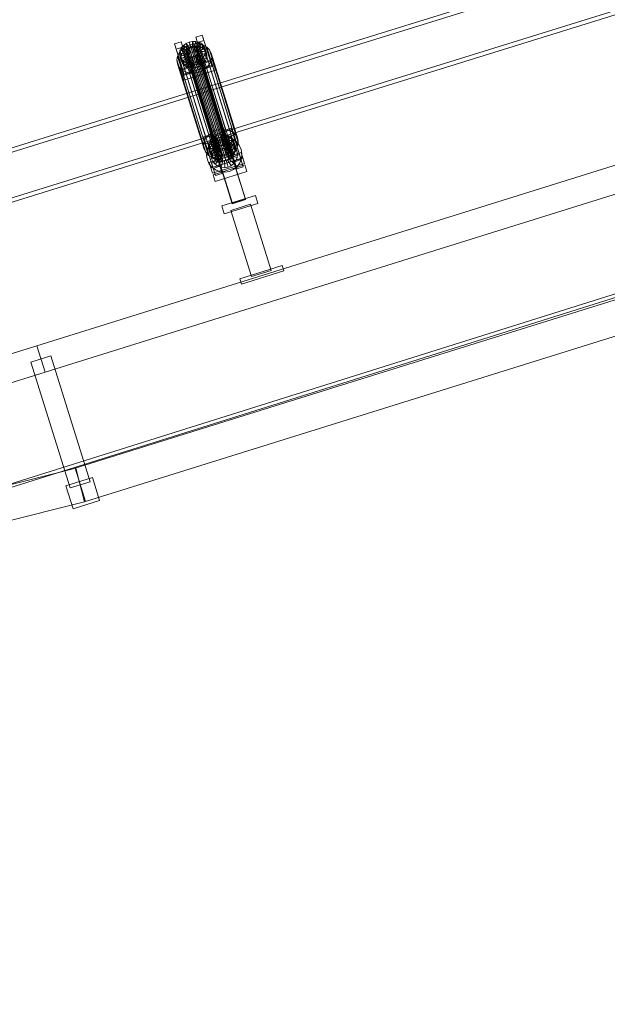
# Model space of a CAD drawing. Header units: millimetres. Extents: x -4395 to 65662, y -65530 to 6847.
# Tile 795 of 1034: x 17024 to 17871, y -67 to 1353. Entities that reach past the tile are written whole.
import ezdxf

# ---------------------------------------------------------------- set-up
doc = ezdxf.new("R2010")
doc.units = ezdxf.units.MM
doc.layers.add('COTAS_P', color=1, linetype='Continuous', lineweight=0)
doc.layers.add('lateral_C02', color=7, linetype='Continuous', lineweight=0)
doc.dimstyles.new('R19_100', dxfattribs={"dimtxt": 250, "dimasz": 150, "dimexe": 150, "dimexo": 80, "dimgap": 100, "dimtad": 1, "dimtih": 1, "dimtoh": 1, "dimdsep": 46, "dimcen": 0.09, "dimadec": 0, "dimazin": 0, "dimtfac": 1, "dimtdec": 4, "dimtofl": 0, "dimtmove": 0, "dimatfit": 3, "dimfxl": 1, "dimtolj": 1, "dimtzin": 0, "dimarcsym": 0})

# ---------------------------------------------------------------- blocks, each defined once
blk = doc.blocks.new('DIM_R33_4')
at = {"layer": 'COTAS_P'}
for p, q in [((15248.4, 1279.1), (24311.8, 4109.1)), ((24311.8, 4109.1), (24155.2, 4107.3)), ((24311.8, 4109.1), (24182.1, 4021.4)), ((24580.1, 3250), (24311.8, 4109.1)), ((15248.4, 1279.1), (15378.1, 1366.8)), ((15248.4, 1279.1), (15405, 1280.8)), ((15516.6, 420), (15248.4, 1279.1))]:
    blk.add_line(p, q, dxfattribs=at)
blk.add_text('9495 P', height=250, rotation=17.3406, dxfattribs=at).set_placement((19750.3, 2789.5))
blk = doc.blocks.new('DIM_R33_30')
at = {"layer": 'COTAS_P'}
for p, q in [((112.7, 0), (112.7, -2500)), ((65298.1, 0), (65298.1, -2500)), ((112.7, -2500), (262.7, -2455)), ((65298.1, -2500), (65148.1, -2455)), ((112.7, -2500), (65298.1, -2500)), ((112.7, -2500), (262.7, -2545)), ((65298.1, -2500), (65148.1, -2545))]:
    blk.add_line(p, q, dxfattribs=at)
blk.add_text('65185.39 P', height=250, dxfattribs=at).set_placement((32705.4, -2400))

msp = doc.modelspace()

# ---------------------------------------------------------------- linework, layer by layer
at = {"layer": 'lateral_C02'}
for p, q in [((15575.415, 232.817), (24634.01, 3078.273)), ((15576.913, 228.047), (24635.508, 3073.503)), ((18224.729, 1544.304), (17288.772, 1253.81)), ((17290.55, 1248.079), (18226.507, 1538.574)), ((17309.174, 1188.074), (18245.131, 1478.568)), ((18246.91, 1472.838), (17310.953, 1182.344)), ((17246.899, 1317.716), (17256.444, 1320.696)), ((17256.444, 1320.696), (17258.825, 1313.027)), ((17268.195, 1283.174), (17256.444, 1320.696)), ((17263.558, 1318.328), (17268.094, 1320.3)), ((17268.094, 1320.3), (17272.946, 1321.26)), ((17270.542, 1312.483), (17268.094, 1320.3)), ((17268.094, 1320.3), (17270.134, 1313.727)), ((17272.84, 1312.937), (17272.946, 1321.26)), ((17272.946, 1321.26), (17277.785, 1321.142)), ((17272.946, 1321.26), (17274.986, 1314.686)), ((17275.132, 1312.882), (17277.785, 1321.142)), ((17277.262, 1312.319), (17282.28, 1319.954)), ((17277.444, 1327.253), (17286.99, 1330.234)), ((17279.825, 1319.584), (17277.444, 1327.253)), ((17277.444, 1327.253), (17289.195, 1289.731)), ((17277.785, 1321.142), (17282.28, 1319.954)), ((17277.785, 1321.142), (17279.825, 1314.568)), ((17289.37, 1322.565), (17279.825, 1319.584)), ((17282.28, 1319.954), (17286.126, 1317.778)), ((17282.28, 1319.954), (17284.321, 1313.381)), ((17286.99, 1330.234), (17289.37, 1322.565)), ((17298.74, 1292.711), (17286.99, 1330.234)), ((17289.37, 1322.565), (17301.121, 1285.042)), ((17249.279, 1310.047), (17246.899, 1317.716)), ((17246.899, 1317.716), (17258.649, 1280.193)), ((17258.825, 1313.027), (17249.279, 1310.047)), ((17261.03, 1272.524), (17249.279, 1310.047)), ((17253.924, 1305.37), (17257.957, 1310.093)), ((17254.023, 1303.822), (17254.713, 1307.97)), ((17254.713, 1307.97), (17256.631, 1311.946)), ((17264.203, 1306.642), (17254.713, 1307.97)), ((17254.713, 1307.97), (17256.753, 1301.396)), ((17256.631, 1311.946), (17259.648, 1315.479)), ((17265.112, 1308.526), (17256.631, 1311.946)), ((17256.631, 1311.946), (17258.672, 1305.372)), ((17257.957, 1310.093), (17263.184, 1313.902)), ((17257.957, 1310.093), (17296.212, 1186.838)), ((17261.689, 1308.905), (17258.672, 1305.372)), ((17258.825, 1313.027), (17270.575, 1275.505)), ((17259.648, 1315.479), (17263.558, 1318.328)), ((17266.541, 1310.199), (17259.648, 1315.479)), ((17259.648, 1315.479), (17261.689, 1308.905)), ((17265.598, 1311.755), (17261.689, 1308.905)), ((17261.689, 1308.905), (17268.582, 1303.626)), ((17263.184, 1313.902), (17269.247, 1316.538)), ((17263.184, 1313.902), (17301.439, 1190.648)), ((17263.536, 1305.773), (17263.863, 1307.738)), ((17263.814, 1303.861), (17263.536, 1305.773)), ((17263.536, 1305.773), (17307.912, 1162.798)), ((17268.393, 1311.549), (17263.558, 1318.328)), ((17263.558, 1318.328), (17265.598, 1311.755)), ((17263.863, 1307.738), (17264.772, 1309.621)), ((17263.863, 1307.738), (17308.239, 1164.762)), ((17264.203, 1306.642), (17263.876, 1304.677)), ((17265.112, 1308.526), (17264.203, 1306.642)), ((17266.243, 1300.069), (17264.203, 1306.642)), ((17264.772, 1309.621), (17266.201, 1311.295)), ((17264.772, 1309.621), (17309.148, 1166.646)), ((17266.541, 1310.199), (17265.112, 1308.526)), ((17267.152, 1301.952), (17265.112, 1308.526)), ((17270.134, 1313.727), (17265.598, 1311.755)), ((17265.598, 1311.755), (17270.433, 1304.975)), ((17266.201, 1311.295), (17268.053, 1312.645)), ((17266.201, 1311.295), (17310.577, 1168.319)), ((17268.393, 1311.549), (17266.541, 1310.199)), ((17268.582, 1303.626), (17266.541, 1310.199)), ((17268.053, 1312.645), (17270.202, 1313.579)), ((17268.053, 1312.645), (17312.429, 1169.669)), ((17270.542, 1312.483), (17268.393, 1311.549)), ((17270.433, 1304.975), (17268.393, 1311.549)), ((17269.247, 1316.538), (17275.734, 1317.821)), ((17269.247, 1316.538), (17307.502, 1193.284)), ((17274.986, 1314.686), (17270.134, 1313.727)), ((17270.134, 1313.727), (17272.582, 1305.909)), ((17270.202, 1313.579), (17272.5, 1314.033)), ((17270.202, 1313.579), (17314.577, 1170.603)), ((17270.433, 1304.975), (17272.582, 1305.909)), ((17272.84, 1312.937), (17270.542, 1312.483)), ((17272.582, 1305.909), (17270.542, 1312.483)), ((17272.5, 1314.033), (17274.792, 1313.977)), ((17272.5, 1314.033), (17316.876, 1171.058)), ((17272.582, 1305.909), (17274.88, 1306.364)), ((17275.132, 1312.882), (17272.84, 1312.937)), ((17274.88, 1306.364), (17272.84, 1312.937)), ((17274.792, 1313.977), (17276.922, 1313.415)), ((17274.792, 1313.977), (17319.168, 1171.002)), ((17274.986, 1314.686), (17274.88, 1306.364)), ((17274.88, 1306.364), (17277.172, 1306.308)), ((17279.825, 1314.568), (17274.986, 1314.686)), ((17277.262, 1312.319), (17275.132, 1312.882)), ((17277.172, 1306.308), (17275.132, 1312.882)), ((17275.734, 1317.821), (17282.203, 1317.663)), ((17275.734, 1317.821), (17313.989, 1194.567)), ((17276.922, 1313.415), (17278.743, 1312.384)), ((17276.922, 1313.415), (17321.297, 1170.439)), ((17279.825, 1314.568), (17277.172, 1306.308)), ((17277.172, 1306.308), (17279.302, 1305.746)), ((17279.083, 1311.288), (17277.262, 1312.319)), ((17279.302, 1305.746), (17277.262, 1312.319)), ((17278.743, 1312.384), (17280.133, 1310.955)), ((17278.743, 1312.384), (17323.119, 1169.409)), ((17279.083, 1311.288), (17286.126, 1317.778)), ((17280.473, 1309.859), (17279.083, 1311.288)), ((17281.123, 1304.715), (17279.083, 1311.288)), ((17284.321, 1313.381), (17279.302, 1305.746)), ((17279.302, 1305.746), (17281.123, 1304.715)), ((17291.575, 1282.062), (17279.825, 1319.584)), ((17284.321, 1313.381), (17279.825, 1314.568)), ((17280.133, 1310.955), (17280.996, 1309.226)), ((17280.133, 1310.955), (17324.508, 1167.98)), ((17280.473, 1309.859), (17289.059, 1314.762)), ((17281.336, 1308.13), (17280.473, 1309.859)), ((17282.513, 1303.286), (17280.473, 1309.859)), ((17281.273, 1307.313), (17280.946, 1305.348)), ((17280.996, 1309.226), (17281.273, 1307.313)), ((17325.371, 1166.25), (17280.996, 1309.226)), ((17288.166, 1311.205), (17281.123, 1304.715)), ((17281.273, 1307.313), (17325.649, 1164.338)), ((17281.286, 1304.253), (17281.613, 1306.218)), ((17290.881, 1311.11), (17281.336, 1308.13)), ((17281.336, 1308.13), (17283.376, 1301.556)), ((17281.613, 1306.218), (17281.336, 1308.13)), ((17281.613, 1306.218), (17291.467, 1307.073)), ((17283.654, 1299.644), (17281.613, 1306.218)), ((17282.203, 1317.663), (17288.213, 1316.076)), ((17282.203, 1317.663), (17320.458, 1194.409)), ((17291.1, 1308.188), (17282.513, 1303.286)), ((17288.166, 1311.205), (17284.321, 1313.381)), ((17286.126, 1317.778), (17289.059, 1314.762)), ((17286.126, 1317.778), (17288.166, 1311.205)), ((17291.1, 1308.188), (17288.166, 1311.205)), ((17288.213, 1316.076), (17293.353, 1313.167)), ((17288.213, 1316.076), (17326.467, 1192.821)), ((17289.059, 1314.762), (17290.881, 1311.11)), ((17289.059, 1314.762), (17291.1, 1308.188)), ((17291.467, 1307.073), (17290.777, 1302.925)), ((17292.922, 1304.537), (17290.881, 1311.11)), ((17290.881, 1311.11), (17291.467, 1307.073)), ((17292.922, 1304.537), (17291.1, 1308.188)), ((17291.467, 1307.073), (17293.507, 1300.5)), ((17293.353, 1313.167), (17297.275, 1309.134)), ((17293.353, 1313.167), (17331.608, 1189.912)), ((17297.275, 1309.134), (17299.711, 1304.253)), ((17297.275, 1309.134), (17335.53, 1185.88)), ((17250.436, 1294.509), (17251.359, 1300.054)), ((17251.22, 1289.112), (17250.436, 1294.509)), ((17250.436, 1294.509), (17288.691, 1171.255)), ((17251.359, 1300.054), (17253.924, 1305.37)), ((17251.359, 1300.054), (17289.614, 1176.8)), ((17253.924, 1305.37), (17292.179, 1182.115)), ((17263.876, 1304.677), (17254.023, 1303.822)), ((17254.023, 1303.822), (17256.063, 1297.248)), ((17254.608, 1299.785), (17254.023, 1303.822)), ((17264.154, 1302.765), (17254.608, 1299.785)), ((17254.608, 1299.785), (17256.649, 1293.211)), ((17256.43, 1296.133), (17254.608, 1299.785)), ((17255.296, 1280.863), (17301.114, 1295.169)), ((17256.753, 1301.396), (17256.063, 1297.248)), ((17256.063, 1297.248), (17265.917, 1298.104)), ((17256.063, 1297.248), (17256.649, 1293.211)), ((17265.017, 1301.036), (17256.43, 1296.133)), ((17256.43, 1296.133), (17258.47, 1289.56)), ((17259.364, 1293.117), (17256.43, 1296.133)), ((17256.649, 1293.211), (17266.194, 1296.191)), ((17256.649, 1293.211), (17258.47, 1289.56)), ((17258.672, 1305.372), (17256.753, 1301.396)), ((17256.753, 1301.396), (17266.243, 1300.069)), ((17258.47, 1289.56), (17267.057, 1294.462)), ((17258.672, 1305.372), (17267.152, 1301.952)), ((17266.406, 1299.607), (17259.364, 1293.117)), ((17259.364, 1293.117), (17261.404, 1286.543)), ((17263.209, 1290.941), (17259.364, 1293.117)), ((17261.404, 1286.543), (17268.447, 1293.033)), ((17268.228, 1298.576), (17263.209, 1290.941)), ((17264.677, 1302.131), (17263.814, 1303.861)), ((17263.814, 1303.861), (17308.189, 1160.885)), ((17265.917, 1298.104), (17263.876, 1304.677)), ((17263.876, 1304.677), (17264.154, 1302.765)), ((17266.194, 1296.191), (17264.154, 1302.765)), ((17264.154, 1302.765), (17265.017, 1301.036)), ((17266.066, 1300.702), (17264.677, 1302.131)), ((17264.677, 1302.131), (17309.052, 1159.156)), ((17267.057, 1294.462), (17265.017, 1301.036)), ((17265.017, 1301.036), (17266.406, 1299.607)), ((17265.25, 1284.367), (17270.268, 1292.002)), ((17265.917, 1298.104), (17266.243, 1300.069)), ((17266.194, 1296.191), (17265.917, 1298.104)), ((17267.888, 1299.671), (17266.066, 1300.702)), ((17266.066, 1300.702), (17310.442, 1157.727)), ((17267.057, 1294.462), (17266.194, 1296.191)), ((17266.243, 1300.069), (17267.152, 1301.952)), ((17268.447, 1293.033), (17266.406, 1299.607)), ((17266.406, 1299.607), (17268.228, 1298.576)), ((17268.447, 1293.033), (17267.057, 1294.462)), ((17267.152, 1301.952), (17268.582, 1303.626)), ((17270.357, 1298.013), (17267.705, 1289.753)), ((17270.017, 1299.109), (17267.888, 1299.671)), ((17267.888, 1299.671), (17312.263, 1156.696)), ((17270.268, 1292.002), (17268.228, 1298.576)), ((17268.228, 1298.576), (17270.357, 1298.013)), ((17270.268, 1292.002), (17268.447, 1293.033)), ((17268.582, 1303.626), (17270.433, 1304.975)), ((17269.745, 1283.18), (17272.398, 1291.44)), ((17272.309, 1299.053), (17270.017, 1299.109)), ((17270.017, 1299.109), (17314.393, 1156.134)), ((17272.398, 1291.44), (17270.268, 1292.002)), ((17272.398, 1291.44), (17270.357, 1298.013)), ((17270.357, 1298.013), (17272.649, 1297.957)), ((17274.608, 1299.508), (17272.309, 1299.053)), ((17272.309, 1299.053), (17316.685, 1156.078)), ((17274.69, 1291.384), (17272.398, 1291.44)), ((17272.649, 1297.957), (17272.544, 1289.635)), ((17272.649, 1297.957), (17274.948, 1298.412)), ((17274.69, 1291.384), (17272.649, 1297.957)), ((17276.756, 1300.442), (17274.608, 1299.508)), ((17274.608, 1299.508), (17318.983, 1156.532)), ((17276.988, 1291.838), (17274.69, 1291.384)), ((17274.948, 1298.412), (17277.096, 1299.346)), ((17274.948, 1298.412), (17277.396, 1290.595)), ((17276.988, 1291.838), (17274.948, 1298.412)), ((17278.608, 1301.791), (17276.756, 1300.442)), ((17276.756, 1300.442), (17321.132, 1157.466)), ((17279.137, 1292.772), (17276.988, 1291.838)), ((17279.436, 1284.021), (17276.988, 1291.838)), ((17277.096, 1299.346), (17278.948, 1300.696)), ((17277.096, 1299.346), (17281.932, 1292.567)), ((17279.137, 1292.772), (17277.096, 1299.346)), ((17281.932, 1292.567), (17277.396, 1290.595)), ((17280.037, 1303.465), (17278.608, 1301.791)), ((17278.608, 1301.791), (17322.984, 1158.816)), ((17278.948, 1300.696), (17280.377, 1302.369)), ((17278.948, 1300.696), (17285.841, 1295.416)), ((17280.989, 1294.122), (17278.948, 1300.696)), ((17280.989, 1294.122), (17279.137, 1292.772)), ((17283.972, 1285.993), (17279.137, 1292.772)), ((17280.946, 1305.348), (17280.037, 1303.465)), ((17280.037, 1303.465), (17324.413, 1160.49)), ((17280.377, 1302.369), (17281.286, 1304.253)), ((17280.377, 1302.369), (17288.858, 1298.949)), ((17282.418, 1295.796), (17280.377, 1302.369)), ((17280.946, 1305.348), (17325.322, 1162.373)), ((17282.418, 1295.796), (17280.989, 1294.122)), ((17287.881, 1288.843), (17280.989, 1294.122)), ((17281.123, 1304.715), (17282.513, 1303.286)), ((17281.286, 1304.253), (17290.777, 1302.925)), ((17283.327, 1297.679), (17281.286, 1304.253)), ((17285.841, 1295.416), (17281.932, 1292.567)), ((17281.932, 1292.567), (17283.972, 1285.993)), ((17283.327, 1297.679), (17282.418, 1295.796)), ((17290.898, 1292.376), (17282.418, 1295.796)), ((17282.513, 1303.286), (17283.376, 1301.556)), ((17283.654, 1299.644), (17283.327, 1297.679)), ((17292.817, 1296.352), (17283.327, 1297.679)), ((17283.376, 1301.556), (17292.922, 1304.537)), ((17283.376, 1301.556), (17283.654, 1299.644)), ((17293.507, 1300.5), (17283.654, 1299.644)), ((17288.858, 1298.949), (17285.841, 1295.416)), ((17285.841, 1295.416), (17287.881, 1288.843)), ((17287.881, 1288.843), (17290.898, 1292.376)), ((17290.777, 1302.925), (17288.858, 1298.949)), ((17288.858, 1298.949), (17290.898, 1292.376)), ((17298.74, 1292.711), (17289.195, 1289.731)), ((17290.777, 1302.925), (17292.817, 1296.352)), ((17290.898, 1292.376), (17292.817, 1296.352)), ((17292.817, 1296.352), (17293.507, 1300.5)), ((17293.507, 1300.5), (17292.922, 1304.537)), ((17299.571, 1293.311), (17297.006, 1287.996)), ((17301.121, 1285.042), (17298.74, 1292.711)), ((17300.494, 1298.856), (17299.571, 1293.311)), ((17299.571, 1293.311), (17337.826, 1170.057)), ((17299.711, 1304.253), (17300.494, 1298.856)), ((17337.965, 1180.999), (17299.711, 1304.253)), ((17300.494, 1298.856), (17338.749, 1175.602)), ((17301.114, 1295.169), (17303.495, 1287.5)), ((17303.563, 1287.352), (17301.114, 1295.169)), ((17253.655, 1284.231), (17251.22, 1289.112)), ((17251.22, 1289.112), (17289.474, 1165.858)), ((17257.577, 1280.199), (17253.655, 1284.231)), ((17253.655, 1284.231), (17291.91, 1160.977)), ((17257.676, 1273.193), (17255.296, 1280.863)), ((17255.296, 1280.863), (17257.744, 1273.045)), ((17262.718, 1277.29), (17257.577, 1280.199)), ((17257.577, 1280.199), (17295.832, 1156.944)), ((17303.495, 1287.5), (17257.676, 1273.193)), ((17303.563, 1287.352), (17257.744, 1273.045)), ((17258.47, 1289.56), (17261.404, 1286.543)), ((17268.195, 1283.174), (17258.649, 1280.193)), ((17258.649, 1280.193), (17261.03, 1272.524)), ((17260.124, 1265.376), (17305.943, 1279.683)), ((17261.404, 1286.543), (17265.25, 1284.367)), ((17268.727, 1275.702), (17262.718, 1277.29)), ((17262.718, 1277.29), (17300.972, 1154.035)), ((17263.209, 1290.941), (17265.25, 1284.367)), ((17267.705, 1289.753), (17263.209, 1290.941)), ((17265.25, 1284.367), (17269.745, 1283.18)), ((17267.705, 1289.753), (17269.745, 1283.18)), ((17272.544, 1289.635), (17267.705, 1289.753)), ((17270.575, 1275.505), (17268.195, 1283.174)), ((17269.745, 1283.18), (17274.584, 1283.062)), ((17269.812, 1281.322), (17288.903, 1287.283)), ((17269.888, 1281.079), (17269.812, 1281.322)), ((17330.205, 1087.917), (17269.812, 1281.322)), ((17288.979, 1287.04), (17269.888, 1281.079)), ((17330.281, 1087.674), (17269.888, 1281.079)), ((17277.396, 1290.595), (17272.544, 1289.635)), ((17272.544, 1289.635), (17274.584, 1283.062)), ((17274.584, 1283.062), (17274.69, 1291.384)), ((17274.584, 1283.062), (17279.436, 1284.021)), ((17277.396, 1290.595), (17279.436, 1284.021)), ((17279.436, 1284.021), (17283.972, 1285.993)), ((17287.747, 1279.463), (17281.683, 1276.827)), ((17283.972, 1285.993), (17287.881, 1288.843)), ((17292.973, 1283.272), (17287.747, 1279.463)), ((17287.747, 1279.463), (17326.001, 1156.208)), ((17288.903, 1287.283), (17288.979, 1287.04)), ((17349.296, 1093.879), (17288.903, 1287.283)), ((17288.979, 1287.04), (17349.372, 1093.635)), ((17289.195, 1289.731), (17291.575, 1282.062)), ((17291.575, 1282.062), (17301.121, 1285.042)), ((17297.006, 1287.996), (17292.973, 1283.272)), ((17292.973, 1283.272), (17331.228, 1160.018)), ((17297.006, 1287.996), (17335.261, 1164.741)), ((17303.495, 1287.5), (17305.943, 1279.683)), ((17305.943, 1279.683), (17303.563, 1287.352)), ((17260.124, 1265.376), (17257.676, 1273.193)), ((17257.744, 1273.045), (17260.124, 1265.376)), ((17261.03, 1272.524), (17270.575, 1275.505)), ((17275.196, 1275.544), (17268.727, 1275.702)), ((17268.727, 1275.702), (17306.982, 1152.447)), ((17281.683, 1276.827), (17275.196, 1275.544)), ((17275.196, 1275.544), (17313.451, 1152.29)), ((17281.683, 1276.827), (17319.938, 1153.573)), ((17288.772, 1253.81), (16352.815, 963.315)), ((17309.174, 1188.074), (17288.772, 1253.81)), ((17288.772, 1253.81), (17290.55, 1248.079)), ((16354.593, 957.585), (17290.55, 1248.079)), ((17048.368, 882.564), (18193.828, 1240.226)), ((17290.55, 1248.079), (17310.953, 1182.344)), ((17060.29, 844.382), (18205.75, 1202.044)), ((17307.502, 1193.284), (17301.439, 1190.648)), ((17313.989, 1194.567), (17307.502, 1193.284)), ((17320.458, 1194.409), (17313.989, 1194.567)), ((17319.099, 1193.043), (17328.645, 1196.023)), ((17321.48, 1185.374), (17319.099, 1193.043)), ((17319.099, 1193.043), (17330.85, 1155.52)), ((17326.467, 1192.821), (17320.458, 1194.409)), ((17331.608, 1189.912), (17326.467, 1192.821)), ((17328.645, 1196.023), (17331.025, 1188.354)), ((17340.396, 1158.501), (17328.645, 1196.023)), ((16373.217, 897.579), (17309.174, 1188.074)), ((17310.953, 1182.344), (16374.996, 891.849)), ((17288.554, 1183.505), (17298.099, 1186.486)), ((17290.934, 1175.836), (17288.554, 1183.505)), ((17288.554, 1183.505), (17300.305, 1145.983)), ((17292.179, 1182.115), (17289.614, 1176.8)), ((17300.48, 1178.817), (17290.934, 1175.836)), ((17296.212, 1186.838), (17292.179, 1182.115)), ((17301.439, 1190.648), (17296.212, 1186.838)), ((17298.099, 1186.486), (17300.48, 1178.817)), ((17309.85, 1148.963), (17298.099, 1186.486)), ((17298.287, 1177.735), (17301.304, 1181.268)), ((17299.844, 1175.31), (17304.936, 1179.558)), ((17300.48, 1178.817), (17312.23, 1141.294)), ((17301.304, 1181.268), (17305.213, 1184.118)), ((17308.196, 1175.989), (17301.304, 1181.268)), ((17301.304, 1181.268), (17303.344, 1174.695)), ((17304.936, 1179.558), (17310.953, 1182.343)), ((17305.213, 1184.118), (17309.749, 1186.09)), ((17310.048, 1177.338), (17305.213, 1184.118)), ((17305.213, 1184.118), (17307.253, 1177.544)), ((17311.789, 1179.516), (17307.253, 1177.544)), ((17309.749, 1186.09), (17314.601, 1187.049)), ((17312.197, 1178.272), (17309.749, 1186.09)), ((17309.749, 1186.09), (17311.789, 1179.516)), ((17312.197, 1178.272), (17310.048, 1177.338)), ((17310.953, 1182.343), (17317.486, 1183.477)), ((17316.641, 1180.476), (17311.789, 1179.516)), ((17311.789, 1179.516), (17314.237, 1171.699)), ((17314.495, 1178.727), (17312.197, 1178.272)), ((17314.237, 1171.699), (17312.197, 1178.272)), ((17314.495, 1178.727), (17314.601, 1187.049)), ((17316.787, 1178.671), (17314.495, 1178.727)), ((17316.536, 1172.153), (17314.495, 1178.727)), ((17314.601, 1187.049), (17319.44, 1186.931)), ((17314.601, 1187.049), (17316.641, 1180.476)), ((17316.641, 1180.476), (17316.536, 1172.153)), ((17321.48, 1180.358), (17316.641, 1180.476)), ((17316.787, 1178.671), (17319.44, 1186.931)), ((17318.917, 1178.109), (17316.787, 1178.671)), ((17318.828, 1172.097), (17316.787, 1178.671)), ((17317.486, 1183.477), (17324.09, 1182.88)), ((17321.48, 1180.358), (17318.828, 1172.097)), ((17318.917, 1178.109), (17323.935, 1185.744)), ((17320.738, 1177.078), (17318.917, 1178.109)), ((17320.957, 1171.535), (17318.917, 1178.109)), ((17319.44, 1186.931), (17323.935, 1185.744)), ((17319.44, 1186.931), (17321.48, 1180.358)), ((17320.738, 1177.078), (17327.781, 1183.568)), ((17325.976, 1179.17), (17320.957, 1171.535)), ((17331.025, 1188.354), (17321.48, 1185.374)), ((17333.23, 1147.851), (17321.48, 1185.374)), ((17325.976, 1179.17), (17321.48, 1180.358)), ((17322.128, 1175.649), (17330.715, 1180.551)), ((17322.168, 1183.331), (17331.714, 1186.312)), ((17322.168, 1183.331), (17336.475, 1137.513)), ((17323.935, 1185.744), (17327.781, 1183.568)), ((17323.935, 1185.744), (17325.976, 1179.17)), ((17324.09, 1182.88), (17330.314, 1180.595)), ((17329.821, 1176.994), (17325.976, 1179.17)), ((17327.781, 1183.568), (17330.715, 1180.551)), ((17327.781, 1183.568), (17329.821, 1176.994)), ((17330.314, 1180.595), (17335.735, 1176.777)), ((17330.715, 1180.551), (17332.536, 1176.9)), ((17330.715, 1180.551), (17332.755, 1173.978)), ((17331.025, 1188.354), (17342.776, 1150.832)), ((17335.53, 1185.88), (17331.608, 1189.912)), ((17346.02, 1140.493), (17331.714, 1186.312)), ((17337.965, 1180.999), (17335.53, 1185.88)), ((17338.749, 1175.602), (17337.965, 1180.999)), ((17289.614, 1176.8), (17288.691, 1171.255)), ((17288.691, 1171.255), (17289.474, 1165.858)), ((17289.474, 1165.858), (17291.91, 1160.977)), ((17302.685, 1138.314), (17290.934, 1175.836)), ((17291.623, 1173.793), (17301.168, 1176.774)), ((17291.623, 1173.793), (17305.929, 1127.975)), ((17293.741, 1163.664), (17296.026, 1169.889)), ((17295.678, 1169.611), (17296.368, 1173.759)), ((17305.532, 1170.467), (17295.678, 1169.611)), ((17295.678, 1169.611), (17297.718, 1163.037)), ((17296.264, 1165.574), (17295.678, 1169.611)), ((17296.026, 1169.889), (17299.844, 1175.31)), ((17305.809, 1168.554), (17296.264, 1165.574)), ((17296.264, 1165.574), (17298.304, 1159)), ((17298.085, 1161.923), (17296.264, 1165.574)), ((17296.368, 1173.759), (17298.287, 1177.735)), ((17305.858, 1172.432), (17296.368, 1173.759)), ((17296.368, 1173.759), (17298.408, 1167.185)), ((17298.408, 1167.185), (17297.718, 1163.037)), ((17297.718, 1163.037), (17307.572, 1163.893)), ((17306.672, 1166.825), (17298.085, 1161.923)), ((17306.767, 1174.315), (17298.287, 1177.735)), ((17298.287, 1177.735), (17300.327, 1171.161)), ((17300.327, 1171.161), (17298.408, 1167.185)), ((17298.408, 1167.185), (17307.899, 1165.858)), ((17299.985, 1162.262), (17301.695, 1166.918)), ((17303.344, 1174.695), (17300.327, 1171.161)), ((17300.327, 1171.161), (17308.808, 1167.741)), ((17308.062, 1165.396), (17301.019, 1158.906)), ((17315.475, 1130.956), (17301.168, 1176.774)), ((17301.695, 1166.918), (17304.551, 1170.973)), ((17310.552, 1162.276), (17301.695, 1166.918)), ((17307.253, 1177.544), (17303.344, 1174.695)), ((17303.344, 1174.695), (17310.237, 1169.415)), ((17304.551, 1170.973), (17308.359, 1174.151)), ((17311.905, 1164.197), (17304.551, 1170.973)), ((17309.883, 1164.365), (17304.865, 1156.73)), ((17305.858, 1172.432), (17305.532, 1170.467)), ((17307.572, 1163.893), (17305.532, 1170.467)), ((17305.532, 1170.467), (17305.809, 1168.554)), ((17307.849, 1161.981), (17305.809, 1168.554)), ((17305.809, 1168.554), (17306.672, 1166.825)), ((17306.767, 1174.315), (17305.858, 1172.432)), ((17307.899, 1165.858), (17305.858, 1172.432)), ((17308.712, 1160.251), (17306.672, 1166.825)), ((17306.672, 1166.825), (17308.062, 1165.396)), ((17308.196, 1175.989), (17306.767, 1174.315)), ((17308.808, 1167.741), (17306.767, 1174.315)), ((17307.253, 1177.544), (17312.089, 1170.765)), ((17307.572, 1163.893), (17307.899, 1165.858)), ((17307.849, 1161.981), (17307.572, 1163.893)), ((17307.899, 1165.858), (17308.808, 1167.741)), ((17308.239, 1164.762), (17307.912, 1162.798)), ((17310.102, 1158.823), (17308.062, 1165.396)), ((17308.062, 1165.396), (17309.883, 1164.365)), ((17310.048, 1177.338), (17308.196, 1175.989)), ((17310.237, 1169.415), (17308.196, 1175.989)), ((17309.148, 1166.646), (17308.239, 1164.762)), ((17308.359, 1174.151), (17312.86, 1176.234)), ((17313.709, 1165.702), (17308.359, 1174.151)), ((17308.808, 1167.741), (17310.237, 1169.415)), ((17310.577, 1168.319), (17309.148, 1166.646)), ((17312.013, 1163.803), (17309.36, 1155.543)), ((17311.923, 1157.792), (17309.883, 1164.365)), ((17309.883, 1164.365), (17312.013, 1163.803)), ((17312.089, 1170.765), (17310.048, 1177.338)), ((17310.237, 1169.415), (17312.089, 1170.765)), ((17310.552, 1162.276), (17311.905, 1164.197)), ((17312.429, 1169.669), (17310.577, 1168.319)), ((17311.905, 1164.197), (17313.709, 1165.702)), ((17314.053, 1157.229), (17312.013, 1163.803)), ((17312.013, 1163.803), (17314.305, 1163.747)), ((17312.089, 1170.765), (17314.237, 1171.699)), ((17314.577, 1170.603), (17312.429, 1169.669)), ((17312.86, 1176.234), (17317.747, 1177.082)), ((17315.841, 1166.689), (17312.86, 1176.234)), ((17313.709, 1165.702), (17315.841, 1166.689)), ((17314.305, 1163.747), (17314.199, 1155.425)), ((17314.237, 1171.699), (17316.536, 1172.153)), ((17314.305, 1163.747), (17316.603, 1164.201)), ((17316.345, 1157.173), (17314.305, 1163.747)), ((17316.876, 1171.058), (17314.577, 1170.603)), ((17315.841, 1166.689), (17318.156, 1167.09)), ((17316.536, 1172.153), (17318.828, 1172.097)), ((17316.603, 1164.201), (17318.752, 1165.135)), ((17316.603, 1164.201), (17319.051, 1156.384)), ((17318.643, 1157.628), (17316.603, 1164.201)), ((17319.168, 1171.002), (17316.876, 1171.058)), ((17318.156, 1167.09), (17317.747, 1177.082)), ((17317.747, 1177.082), (17322.687, 1176.636)), ((17318.156, 1167.09), (17320.496, 1166.879)), ((17318.752, 1165.135), (17320.603, 1166.485)), ((17318.752, 1165.135), (17323.587, 1158.356)), ((17320.792, 1158.562), (17318.752, 1165.135)), ((17318.828, 1172.097), (17320.957, 1171.535)), ((17321.297, 1170.439), (17319.168, 1171.002)), ((17320.496, 1166.879), (17322.687, 1176.636)), ((17320.496, 1166.879), (17322.701, 1166.069)), ((17320.603, 1166.485), (17322.033, 1168.159)), ((17320.603, 1166.485), (17327.496, 1161.206)), ((17322.644, 1159.912), (17320.603, 1166.485)), ((17322.128, 1175.649), (17320.738, 1177.078)), ((17322.779, 1170.504), (17320.738, 1177.078)), ((17320.957, 1171.535), (17322.779, 1170.504)), ((17323.119, 1169.409), (17321.297, 1170.439)), ((17322.033, 1168.159), (17322.942, 1170.042)), ((17322.033, 1168.159), (17330.513, 1164.739)), ((17324.073, 1161.585), (17322.033, 1168.159)), ((17322.991, 1173.919), (17322.128, 1175.649)), ((17324.168, 1169.075), (17322.128, 1175.649)), ((17322.687, 1176.636), (17327.343, 1174.927)), ((17322.701, 1166.069), (17327.343, 1174.927)), ((17322.701, 1166.069), (17324.622, 1164.716)), ((17329.821, 1176.994), (17322.779, 1170.504)), ((17322.779, 1170.504), (17324.168, 1169.075)), ((17322.942, 1170.042), (17323.268, 1172.007)), ((17322.942, 1170.042), (17332.432, 1168.715)), ((17324.982, 1163.469), (17322.942, 1170.042)), ((17332.536, 1176.9), (17322.991, 1173.919)), ((17322.991, 1173.919), (17325.031, 1167.346)), ((17323.268, 1172.007), (17322.991, 1173.919)), ((17324.508, 1167.98), (17323.119, 1169.409)), ((17323.268, 1172.007), (17333.122, 1172.863)), ((17325.309, 1165.434), (17323.268, 1172.007)), ((17332.755, 1173.978), (17324.168, 1169.075)), ((17324.168, 1169.075), (17325.031, 1167.346)), ((17325.371, 1166.25), (17324.508, 1167.98)), ((17324.622, 1164.716), (17331.398, 1172.07)), ((17324.622, 1164.716), (17326.127, 1162.912)), ((17325.309, 1165.434), (17324.982, 1163.469)), ((17325.031, 1167.346), (17334.577, 1170.326)), ((17325.031, 1167.346), (17325.309, 1165.434)), ((17335.163, 1166.289), (17325.309, 1165.434)), ((17325.322, 1162.373), (17325.649, 1164.338)), ((17325.649, 1164.338), (17325.371, 1166.25)), ((17326.127, 1162.912), (17334.576, 1168.262)), ((17336.66, 1163.761), (17327.114, 1160.78)), ((17327.343, 1174.927), (17331.398, 1172.07)), ((17330.513, 1164.739), (17327.496, 1161.206)), ((17332.755, 1173.978), (17329.821, 1176.994)), ((17332.432, 1168.715), (17330.513, 1164.739)), ((17330.513, 1164.739), (17332.554, 1158.165)), ((17331.228, 1160.018), (17335.261, 1164.741)), ((17331.398, 1172.07), (17334.576, 1168.262)), ((17333.122, 1172.863), (17332.432, 1168.715)), ((17332.432, 1168.715), (17334.472, 1162.141)), ((17334.577, 1170.326), (17332.536, 1176.9)), ((17332.536, 1176.9), (17333.122, 1172.863)), ((17334.577, 1170.326), (17332.755, 1173.978)), ((17333.122, 1172.863), (17335.163, 1166.289)), ((17334.472, 1162.141), (17335.163, 1166.289)), ((17334.576, 1168.262), (17336.66, 1163.761)), ((17335.163, 1166.289), (17334.577, 1170.326)), ((17335.261, 1164.741), (17337.826, 1170.057)), ((17335.735, 1176.777), (17339.983, 1171.686)), ((17336.66, 1163.761), (17337.507, 1158.874)), ((17337.826, 1170.057), (17338.749, 1175.602)), ((17339.983, 1171.686), (17342.769, 1165.668)), ((17342.769, 1165.668), (17343.902, 1159.135)), ((17291.91, 1160.977), (17295.832, 1156.944)), ((17293.145, 1157.061), (17293.741, 1163.664)), ((17294.278, 1150.527), (17293.145, 1157.061)), ((17297.063, 1144.51), (17294.278, 1150.527)), ((17295.832, 1156.944), (17300.972, 1154.035)), ((17296.951, 1146.652), (17342.77, 1160.958)), ((17297.718, 1163.037), (17298.304, 1159)), ((17298.085, 1161.923), (17300.126, 1155.349)), ((17301.019, 1158.906), (17298.085, 1161.923)), ((17298.304, 1159), (17307.849, 1161.981)), ((17298.304, 1159), (17300.126, 1155.349)), ((17345.15, 1153.289), (17299.332, 1138.983)), ((17345.218, 1153.141), (17299.399, 1138.835)), ((17299.539, 1157.322), (17299.985, 1162.262)), ((17309.531, 1157.73), (17299.539, 1157.322)), ((17300.387, 1152.435), (17299.539, 1157.322)), ((17309.742, 1160.07), (17299.985, 1162.262)), ((17300.126, 1155.349), (17308.712, 1160.251)), ((17300.126, 1155.349), (17303.059, 1152.333)), ((17309.932, 1155.415), (17300.387, 1152.435)), ((17302.471, 1147.934), (17300.387, 1152.435)), ((17300.972, 1154.035), (17306.982, 1152.447)), ((17301.019, 1158.906), (17303.059, 1152.333)), ((17304.865, 1156.73), (17301.019, 1158.906)), ((17310.919, 1153.283), (17302.471, 1147.934)), ((17303.059, 1152.333), (17310.102, 1158.823)), ((17303.059, 1152.333), (17306.905, 1150.157)), ((17304.865, 1156.73), (17306.905, 1150.157)), ((17309.36, 1155.543), (17304.865, 1156.73)), ((17312.425, 1151.479), (17305.648, 1144.125)), ((17306.905, 1150.157), (17311.923, 1157.792)), ((17306.905, 1150.157), (17311.4, 1148.969)), ((17306.982, 1152.447), (17313.451, 1152.29)), ((17308.712, 1160.251), (17307.849, 1161.981)), ((17307.912, 1162.798), (17308.189, 1160.885)), ((17308.189, 1160.885), (17309.052, 1159.156)), ((17310.102, 1158.823), (17308.712, 1160.251)), ((17309.052, 1159.156), (17310.442, 1157.727)), ((17309.36, 1155.543), (17311.4, 1148.969)), ((17314.199, 1155.425), (17309.36, 1155.543)), ((17309.531, 1157.73), (17309.742, 1160.07)), ((17309.932, 1155.415), (17309.531, 1157.73)), ((17314.345, 1150.126), (17309.703, 1141.269)), ((17309.742, 1160.07), (17310.552, 1162.276)), ((17310.919, 1153.283), (17309.932, 1155.415)), ((17311.923, 1157.792), (17310.102, 1158.823)), ((17310.442, 1157.727), (17312.263, 1156.696)), ((17312.425, 1151.479), (17310.919, 1153.283)), ((17311.381, 1147.386), (17330.472, 1153.348)), ((17311.4, 1148.969), (17314.053, 1157.229)), ((17330.72, 1152.555), (17311.629, 1146.593)), ((17314.053, 1157.229), (17311.923, 1157.792)), ((17312.263, 1156.696), (17314.393, 1156.134)), ((17314.345, 1150.126), (17312.425, 1151.479)), ((17313.451, 1152.29), (17319.938, 1153.573)), ((17316.345, 1157.173), (17314.053, 1157.229)), ((17319.051, 1156.384), (17314.199, 1155.425)), ((17314.199, 1155.425), (17316.239, 1148.851)), ((17316.551, 1149.317), (17314.345, 1150.126)), ((17314.393, 1156.134), (17316.685, 1156.078)), ((17316.239, 1148.851), (17316.345, 1157.173)), ((17316.239, 1148.851), (17321.091, 1149.811)), ((17318.643, 1157.628), (17316.345, 1157.173)), ((17316.685, 1156.078), (17318.983, 1156.532)), ((17320.792, 1158.562), (17318.643, 1157.628)), ((17321.091, 1149.811), (17318.643, 1157.628)), ((17321.206, 1149.507), (17318.891, 1149.105)), ((17318.983, 1156.532), (17321.132, 1157.466)), ((17323.587, 1158.356), (17319.051, 1156.384)), ((17319.051, 1156.384), (17321.091, 1149.811)), ((17319.938, 1153.573), (17326.001, 1156.208)), ((17322.644, 1159.912), (17320.792, 1158.562)), ((17325.627, 1151.783), (17320.792, 1158.562)), ((17321.091, 1149.811), (17325.627, 1151.783)), ((17321.132, 1157.466), (17322.984, 1158.816)), ((17323.338, 1150.494), (17321.206, 1149.507)), ((17321.206, 1149.507), (17324.186, 1139.961)), ((17324.073, 1161.585), (17322.644, 1159.912)), ((17329.537, 1154.632), (17322.644, 1159.912)), ((17322.984, 1158.816), (17324.413, 1160.49)), ((17325.142, 1151.999), (17323.338, 1150.494)), ((17323.338, 1150.494), (17328.687, 1142.045)), ((17327.496, 1161.206), (17323.587, 1158.356)), ((17323.587, 1158.356), (17325.627, 1151.783)), ((17324.982, 1163.469), (17324.073, 1161.585)), ((17332.554, 1158.165), (17324.073, 1161.585)), ((17324.413, 1160.49), (17325.322, 1162.373)), ((17334.472, 1162.141), (17324.982, 1163.469)), ((17326.495, 1153.92), (17325.142, 1151.999)), ((17325.142, 1151.999), (17332.496, 1145.223)), ((17325.627, 1151.783), (17329.537, 1154.632)), ((17326.001, 1156.208), (17331.228, 1160.018)), ((17326.127, 1162.912), (17327.114, 1160.78)), ((17327.305, 1156.126), (17326.495, 1153.92)), ((17326.495, 1153.92), (17335.352, 1149.278)), ((17327.114, 1160.78), (17327.516, 1158.465)), ((17327.516, 1158.465), (17327.305, 1156.126)), ((17327.305, 1156.126), (17337.061, 1153.934)), ((17327.496, 1161.206), (17329.537, 1154.632)), ((17327.516, 1158.465), (17337.507, 1158.874)), ((17329.537, 1154.632), (17332.554, 1158.165)), ((17330.472, 1153.348), (17330.72, 1152.555)), ((17348.981, 1094.082), (17330.472, 1153.348)), ((17330.72, 1152.555), (17349.229, 1093.289)), ((17340.396, 1158.501), (17330.85, 1155.52)), ((17330.85, 1155.52), (17333.23, 1147.851)), ((17332.554, 1158.165), (17334.472, 1162.141)), ((17333.23, 1147.851), (17342.776, 1150.832)), ((17337.061, 1153.934), (17335.352, 1149.278)), ((17337.507, 1158.874), (17337.061, 1153.934)), ((17342.776, 1150.832), (17340.396, 1158.501)), ((17343.306, 1152.531), (17341.021, 1146.307)), ((17342.77, 1160.958), (17345.15, 1153.289)), ((17345.218, 1153.141), (17342.77, 1160.958)), ((17343.902, 1159.135), (17343.306, 1152.531)), ((17345.15, 1153.289), (17347.598, 1145.472)), ((17347.598, 1145.472), (17345.218, 1153.141)), ((17299.332, 1138.983), (17296.951, 1146.652)), ((17296.951, 1146.652), (17299.399, 1138.835)), ((17301.311, 1139.419), (17297.063, 1144.51)), ((17301.78, 1131.166), (17299.332, 1138.983)), ((17299.399, 1138.835), (17301.78, 1131.166)), ((17309.85, 1148.963), (17300.305, 1145.983)), ((17300.305, 1145.983), (17302.685, 1138.314)), ((17306.732, 1135.601), (17301.311, 1139.419)), ((17301.78, 1131.166), (17347.598, 1145.472)), ((17302.469, 1128.99), (17348.288, 1143.297)), ((17305.648, 1144.125), (17302.471, 1147.934)), ((17302.685, 1138.314), (17312.23, 1141.294)), ((17309.703, 1141.269), (17305.648, 1144.125)), ((17312.957, 1133.315), (17306.732, 1135.601)), ((17314.359, 1139.56), (17309.703, 1141.269)), ((17312.23, 1141.294), (17309.85, 1148.963)), ((17311.629, 1146.593), (17311.381, 1147.386)), ((17329.89, 1088.12), (17311.381, 1147.386)), ((17311.4, 1148.969), (17316.239, 1148.851)), ((17330.138, 1087.327), (17311.629, 1146.593)), ((17316.551, 1149.317), (17314.359, 1139.56)), ((17319.299, 1139.114), (17314.359, 1139.56)), ((17334.924, 1139.124), (17315.833, 1133.163)), ((17318.891, 1149.105), (17316.551, 1149.317)), ((17318.891, 1149.105), (17319.299, 1139.114)), ((17324.186, 1139.961), (17319.299, 1139.114)), ((17328.687, 1142.045), (17324.186, 1139.961)), ((17332.111, 1136.638), (17326.094, 1133.852)), ((17332.496, 1145.223), (17328.687, 1142.045)), ((17337.202, 1140.886), (17332.111, 1136.638)), ((17335.352, 1149.278), (17332.496, 1145.223)), ((17334.924, 1139.124), (17349.111, 1093.687)), ((17336.475, 1137.513), (17346.02, 1140.493)), ((17341.021, 1146.307), (17337.202, 1140.886)), ((17351.268, 1133.751), (17348.288, 1143.297)), ((17302.469, 1128.99), (17305.45, 1119.445)), ((17305.45, 1119.445), (17351.268, 1133.751)), ((17305.929, 1127.975), (17315.475, 1130.956)), ((17319.561, 1132.719), (17312.957, 1133.315)), ((17330.02, 1087.726), (17315.833, 1133.163)), ((17326.094, 1133.852), (17319.561, 1132.719)), ((17315.022, 1084.091), (17363.513, 1099.232)), ((17348.981, 1094.082), (17329.89, 1088.12)), ((17349.111, 1093.687), (17330.02, 1087.726)), ((17330.138, 1087.327), (17349.229, 1093.289)), ((17349.296, 1093.879), (17330.205, 1087.917)), ((17330.281, 1087.674), (17349.372, 1093.635)), ((17349.229, 1093.289), (17348.981, 1094.082)), ((17349.372, 1093.635), (17349.296, 1093.879)), ((17367.09, 1087.777), (17363.513, 1099.232)), ((17315.022, 1084.091), (17318.599, 1072.636)), ((17318.599, 1072.636), (17367.09, 1087.777)), ((17327.93, 1077.645), (17356.566, 1086.587)), ((17329.89, 1088.12), (17330.138, 1087.327)), ((17330.205, 1087.917), (17330.281, 1087.674)), ((17386.339, 991.236), (17356.566, 1086.587)), ((17327.93, 1077.645), (17357.702, 982.295)), ((17103.507, 705.973), (18248.967, 1063.635)), ((17118.41, 658.245), (18263.87, 1015.907)), ((17340.879, 979.137), (17401.97, 998.212)), ((17404.355, 990.576), (17401.97, 998.212)), ((17343.263, 971.501), (17404.355, 990.576)), ((17357.702, 982.295), (17386.339, 991.236)), ((17340.879, 979.137), (17343.263, 971.501)), ((15902.908, 524.902), (17048.368, 882.564)), ((17048.368, 882.564), (17060.29, 844.382)), ((17068.647, 867.944), (17040.011, 859.003)), ((17068.647, 867.944), (17125.277, 686.58)), ((17096.641, 677.638), (17040.011, 859.003)), ((15914.83, 486.72), (17060.29, 844.382)), ((15939.698, 411.684), (17104.829, 706.346)), ((17103.507, 705.973), (17118.41, 658.245)), ((17104.829, 706.346), (17117.088, 657.872)), ((17090.378, 680.921), (17128.56, 692.843)), ((17125.277, 686.58), (17096.641, 677.638)), ((17138.991, 659.433), (17128.56, 692.843)), ((17090.378, 680.921), (17100.809, 647.511)), ((15951.957, 363.21), (17117.088, 657.872)), ((17100.809, 647.511), (17138.991, 659.433))]:
    msp.add_line(p, q, dxfattribs=at)

# ---------------------------------------------------------------- dimensions: what is measured, and where the dimension line sits
at = {"layer": 'COTAS_P'}
for p1, p2, distance, picture, middle in [((15516.618, 420), (24580.067, 3250), 900, 'DIM_R33_4', (19780.096, 2694.095)), ((112.7, 0), (65298.0949, 0), -2500, 'DIM_R33_30', (32705.3975, -2500))]:
    dim = msp.add_aligned_dim(p1=p1, p2=p2, distance=distance, text='<> P', dimstyle='R19_100', dxfattribs=at)
    dim.commit()
    dim.dimension.update_dxf_attribs({"geometry": picture, "text_midpoint": middle})

doc.saveas('drawing.dxf')
